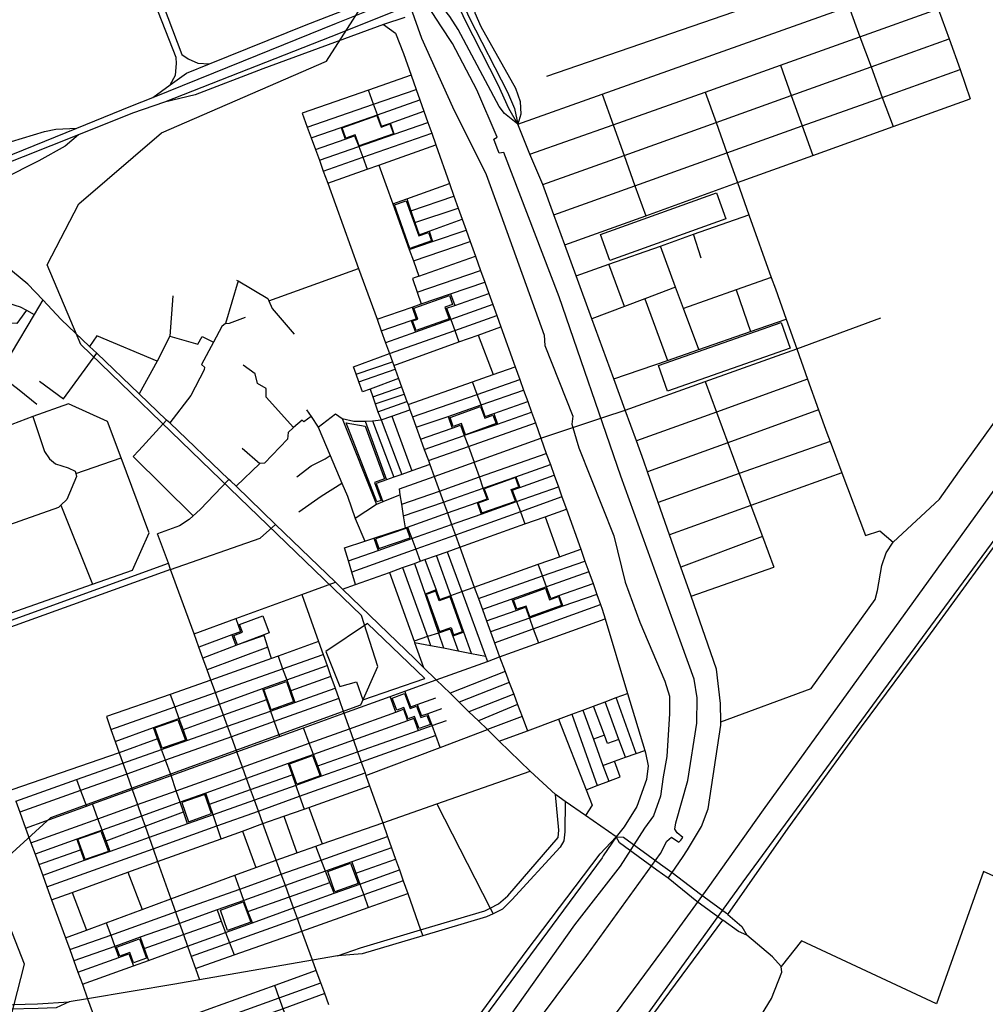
# Model space of a CAD drawing. Header units: millimetres. Extents: x 664923 to 767831, y 3118803 to 3207600.
# Tile 301 of 422: x 725895 to 727454, y 3167255 to 3168845. Entities that reach past the tile are written whole.
import ezdxf

# ---------------------------------------------------------------- set-up
doc = ezdxf.new("R2010")
doc.units = ezdxf.units.MM
for name, color, linetype in [('parks', 8, 'Continuous'), ('railways', 4, 'Continuous'), ('roads_2', 2, 'Continuous'), ('roads_3', 3, 'Continuous'), ('water', 7, 'Continuous')]:
    doc.layers.add(name, color=color, linetype=linetype)

msp = doc.modelspace()

# ---------------------------------------------------------------- linework, layer by layer
at = {"layer": 'parks'}
for points in [[(726416.13, 3168669.87), (726472.07, 3168689.69), (726478.7, 3168671.16), (726493.05, 3168676.23), (726498.67, 3168660.54), (726443.43, 3168640.98), (726437.05, 3168658.79), (726421.99, 3168653.46), (726416.13, 3168669.87)], [(726832.86, 3168498.02), (727020.44, 3168565.22), (727035.6, 3168523.31), (726848.03, 3168456.1), (726832.86, 3168498.02)], [(726519.36, 3168552.33), (726539.52, 3168495.58), (726555.56, 3168501.22), (726560.41, 3168487.58), (726525.39, 3168475.25), (726500.37, 3168545.65), (726519.36, 3168552.33)], [(726531.75, 3168378.69), (726589.13, 3168399.15), (726594.33, 3168384.72), (726581.99, 3168380.32), (726588.64, 3168361.84), (726535.39, 3168342.85), (726529.78, 3168358.47), (726537.99, 3168361.39), (726531.75, 3168378.69)], [(726926.66, 3168286.4), (727124.63, 3168356.01), (727139.4, 3168314.43), (726941.42, 3168244.82), (726926.66, 3168286.4)], [(726590.1, 3168202.42), (726639.32, 3168220.31), (726646.2, 3168201.57), (726659.34, 3168206.35), (726664.42, 3168192.51), (726615.22, 3168174.63), (726608.61, 3168192.65), (726595.44, 3168187.86), (726590.1, 3168202.42)], [(726422.63, 3168193.57), (726452.9, 3168188.43), (726484.19, 3168103.46), (726468.33, 3168097.3), (726478.97, 3168068.65), (726471.77, 3168066.1), (726422.63, 3168193.57)], [(726695.82, 3168105.36), (726645.46, 3168087.41), (726651.68, 3168070.12), (726635.55, 3168064.38), (726641.34, 3168048.3), (726695.6, 3168067.64), (726688.94, 3168086.12), (726701.17, 3168090.49), (726695.82, 3168105.36)], [(726469.56, 3168006.8), (726474.93, 3167991), (726525.55, 3168008.05), (726520.18, 3168023.84), (726469.56, 3168006.8)], [(726551.67, 3167916.79), (726572.87, 3167857.04), (726591.78, 3167863.68), (726596, 3167851.77), (726610.24, 3167856.77), (726590.4, 3167912.72), (726572.8, 3167906.55), (726567.22, 3167922.26), (726551.67, 3167916.79)], [(726692.42, 3167908.28), (726744.36, 3167926.79), (726750.99, 3167908.37), (726765.17, 3167913.43), (726770.36, 3167899), (726719.22, 3167880.78), (726712.97, 3167898.16), (726697.98, 3167892.81), (726692.42, 3167908.28)], [(726250.09, 3167868.24), (726287.6, 3167882.37), (726298.07, 3167854.85), (726247, 3167835.61), (726241.26, 3167850.69), (726254.83, 3167855.79), (726250.09, 3167868.24)], [(726389.58, 3167824.72), (726412.39, 3167768.16), (726439.03, 3167776.04), (726449.54, 3167746.83), (726549.35, 3167781.16), (726457.08, 3167869.91), (726389.58, 3167824.72)], [(726289.49, 3167763.25), (726325.88, 3167776.2), (726337.58, 3167743.63), (726301.18, 3167730.69), (726289.49, 3167763.25)], [(726496.91, 3167749.56), (726516.47, 3167756.91), (726525.72, 3167732.52), (726536.22, 3167736.48), (726543.25, 3167717.96), (726552.86, 3167721.57), (726558.36, 3167707.09), (726540.41, 3167700.34), (726532.95, 3167719.98), (726522.69, 3167716.13), (726515.7, 3167734.57), (726504.24, 3167730.27), (726496.91, 3167749.56)], [(726150.52, 3167714.64), (726162.83, 3167681.85), (726125.25, 3167668.59), (726113.71, 3167701.37), (726150.52, 3167714.64)], [(726367.89, 3167656.71), (726380.18, 3167623.92), (726342.61, 3167610.66), (726331.07, 3167643.45), (726367.89, 3167656.71)], [(726157.05, 3167581.03), (726168.09, 3167550.01), (726205.05, 3167563.03), (726194.25, 3167594.16), (726157.05, 3167581.03)], [(726026.1, 3167534.91), (726038.39, 3167502.12), (726000.81, 3167488.86), (725989.28, 3167521.64), (726026.1, 3167534.91)], [(726429.63, 3167482.91), (726441.93, 3167450.12), (726404.35, 3167436.86), (726392.82, 3167469.65), (726429.63, 3167482.91)], [(726256.19, 3167420.59), (726268.5, 3167387.8), (726230.92, 3167374.54), (726219.38, 3167407.32), (726256.19, 3167420.59)], [(726051.69, 3167347.73), (726088.87, 3167360.97), (726100.11, 3167329.71), (726078.93, 3167322.17), (726072.95, 3167338.82), (726056.94, 3167333.12), (726051.69, 3167347.73)]]:
    msp.add_lwpolyline(points, close=True, dxfattribs=at)
at = {"layer": 'railways'}
msp.add_lwpolyline([(724952.19, 3166549.04), (725462.29, 3166718.61), (725762.05, 3166818.79), (725830.71, 3166916.94), (725842.74, 3167050.29), (725862.43, 3167164.42), (725903.21, 3167320.11), (725845.68, 3167466.13), (725945.48, 3167556.72), (726446.35, 3167738.41), (726473.68, 3167800.35), (726447.18, 3167882.92), (726204.68, 3168116.95), (725994.16, 3168320.09), (725939.79, 3168449.08), (725990.8, 3168547.08), (726124.48, 3168662.16), (726390.92, 3168777.75), (726480.33, 3168918.09)], dxfattribs=at)
at = {"layer": 'roads_2'}
for points in [[(726138.39, 3168739.16), (726146.93, 3168755.22), (726148.67, 3168773.9), (726147.69, 3168783.37), (726030.62, 3169082.58), (726027.56, 3169090.25), (725961.03, 3169256.46), (725958.64, 3169262.43), (725909.09, 3169385.79), (725857.28, 3169514.8), (725811.76, 3169628.17), (725799.77, 3169655.87), (725726.92, 3169824.12), (725720.02, 3169840.04), (725714.64, 3169852.49)], [(725726.59, 3169853.61), (725731.99, 3169841.14), (725738.95, 3169825.06), (725810.34, 3169660.09), (725822.82, 3169631.25), (725831.05, 3169610.76), (725858.68, 3169542), (725867.93, 3169519), (725919.72, 3169390.12), (725969.24, 3169266.87), (725971.72, 3169260.72), (726038.47, 3169094.63), (726041.6, 3169086.81), (726087.54, 3168972.5), (726157.19, 3168788.23), (726167.06, 3168781.59), (726183, 3168774.56), (726201.91, 3168773.1)], [(727038.68, 3167400.51), (727136.08, 3167539.61), (727254.7, 3167703.38), (727361.82, 3167847.27), (727505.34, 3168044.11), (727647.11, 3168235.65), (727793.96, 3168437.82), (727943.98, 3168640.59), (727987, 3168699.8), (727995.62, 3168711.67), (728030.44, 3168759.6), (728283.84, 3169106.78)], [(726406.8, 3168839.16), (726597.74, 3168915.86), (726700.33, 3168956)], [(726707.12, 3168941.07), (726412.75, 3168822.8)], [(726630.9, 3168886.1), (726628.15, 3168869.57), (726630.32, 3168855.79), (726640.01, 3168833.76), (726695.67, 3168733.84), (726703.24, 3168712.4), (726704.69, 3168691.89), (726699.35, 3168675.77)], [(726699.35, 3168675.77), (726677.9, 3168693), (726669.63, 3168704.41), (726603.47, 3168828.77), (726589.95, 3168849.85), (726581.79, 3168859.84)], [(726699.35, 3168675.77), (726685.34, 3168701.36), (726667.74, 3168739.58), (726614.1, 3168844.78), (726608.62, 3168856.49)], [(726615.74, 3168859.64), (726620.99, 3168848.06), (726682.94, 3168727.31), (726694.19, 3168701.11), (726699.35, 3168675.77)], [(725987.68, 3168669.43), (726074.9, 3168704.76), (726092.53, 3168711.88), (726110.3, 3168719.05), (726256.5, 3168778.08), (726406.8, 3168839.16)], [(726482.62, 3168836.86), (726501.94, 3168822.79), (726515.01, 3168790.19), (726527.51, 3168754.8), (726535.7, 3168731.67), (726541.6, 3168714.96), (726547.97, 3168696.98), (726554.51, 3168678.48), (726560.56, 3168661.34), (726567.21, 3168642.54), (726589.36, 3168579.89), (726596.42, 3168559.93), (726603.38, 3168540.33), (726609.83, 3168522.37), (726616.1, 3168504.93), (726622.68, 3168486.62), (726631.19, 3168462.93), (726639.45, 3168439.93), (726646.3, 3168420.86), (726652.87, 3168402.56), (726659.17, 3168385.03), (726665.59, 3168367.16), (726672.25, 3168348.63), (726695.41, 3168284.17), (726702.8, 3168263.6), (726708.95, 3168246.48), (726715.56, 3168228.07), (726721.74, 3168210.87), (726727.95, 3168193.59), (726736.81, 3168168.95), (726745.6, 3168144.48), (726752.12, 3168126.31), (726758.31, 3168109.09), (726765.05, 3168090.33), (726770.77, 3168074.42), (726777.95, 3168054.43), (726801.11, 3167989.96), (726808.01, 3167970.75), (726814.3, 3167953.28), (726821.05, 3167934.46), (726827.33, 3167916.98), (726833.24, 3167900.54), (726835.85, 3167893.28), (726840.64, 3167877.36), (726876.79, 3167757.18), (726904.45, 3167665.2), (726905.59, 3167661.41), (726909.92, 3167640.36), (726907.25, 3167618.05), (726891.62, 3167574.47), (726871.43, 3167541.92), (726858.53, 3167525.51)], [(726412.75, 3168822.8), (726129.03, 3168711.15), (726077.18, 3168693.54), (725989.95, 3168658.83), (725763.7, 3168568.83)], [(726983.02, 3167520.52), (726996.23, 3167542.13), (727006.86, 3167570.9), (727027.49, 3167705.77), (727027.38, 3167711.01), (727026.81, 3167740.78), (727020.64, 3167796.34), (726979.28, 3167914.22), (726962.97, 3167960.72), (726944.6, 3168013.11), (726926.29, 3168065.28), (726913.35, 3168102.15), (726909.01, 3168114.88), (726903.17, 3168131.94), (726891.14, 3168164.84), (726873.02, 3168214.41), (726854.66, 3168264.63), (726819.19, 3168361.67), (726793.79, 3168431.13), (726775.58, 3168480.98), (726757.77, 3168529.69), (726739.89, 3168578.6), (726718.95, 3168627.38), (726699.35, 3168675.77)], [(725718.94, 3168596.06), (725783.23, 3168622.13), (725839, 3168635.92), (725882.24, 3168647.99), (725935.2, 3168663.85), (725953.87, 3168668.04), (725987.68, 3168669.43)], [(725760.53, 3168577.45), (725987.68, 3168669.43)], [(725989.95, 3168658.83), (725968.68, 3168640.13), (725926.1, 3168616.83), (725867.43, 3168586.87), (725839.24, 3168568.73), (725811.19, 3168553.56), (725766.56, 3168529.54)], [(726408.55, 3167333.31), (726445.69, 3167346.59), (726542.69, 3167375.3), (726646.52, 3167406.03), (726655.12, 3167410.52), (726668.63, 3167417.57), (726683.44, 3167430.42), (726764.63, 3167524.74), (726765.98, 3167536.53), (726760.33, 3167593.9)], [(726775.95, 3167582.69), (726775.36, 3167533.93), (726774.09, 3167519.07), (726768.07, 3167509.05), (726690.17, 3167423.76), (726674.61, 3167408.62), (726659.75, 3167401.51), (726649.06, 3167396.38), (726546.09, 3167365.7), (726448.23, 3167336.54), (726408.55, 3167333.31)], [(724830.49, 3164778.14), (724957.97, 3164951.16), (725004.21, 3165018.15), (725041.41, 3165069.75), (725046.47, 3165076.12), (725158.9, 3165219.39), (725274.64, 3165385.72), (725382.22, 3165536.05), (725448.57, 3165628.77), (725504.98, 3165705.38), (725636.69, 3165884.29), (725711.39, 3165985.75), (725775.72, 3166066.71), (725952.25, 3166312.02), (725957.79, 3166319.43), (725960.32, 3166322.97), (725980.61, 3166351.43), (726104, 3166519.76), (726218.04, 3166677.47), (726463.49, 3167001), (726546.32, 3167113.76), (726712.88, 3167340.51), (726832.47, 3167498.24), (726858.53, 3167525.51)], [(726858.53, 3167525.51), (726837.48, 3167494.76), (726835.56, 3167491.95), (726720.3, 3167335.17), (726470.29, 3166996.74), (726221.5, 3166667.92), (726110.58, 3166514.38), (725989.78, 3166344.78), (725965.9, 3166312.93), (725960.34, 3166305.32), (725717.14, 3165979.43), (725643.98, 3165880.07), (725511.99, 3165700.84), (725455.44, 3165624.04), (725389.27, 3165530.82), (725283.23, 3165381.44), (725163.65, 3165212.17), (725053.37, 3165072.52), (725048.22, 3165066.2), (725011.5, 3165013.48), (724966.3, 3164945.43), (724838.6, 3164771.69)], [(726973.46, 3167504.85), (726983.02, 3167520.52)], [(726942.18, 3167459.03), (726948.6, 3167468.17), (726965.69, 3167492.15), (726973.46, 3167504.85)], [(727720.31, 3167348.59), (727451.62, 3167469.85), (727375.47, 3167255.85), (727157.77, 3167357.62), (727124.65, 3167316.47)], [(726142.84, 3166176.83), (726362.36, 3166478.51), (726566.92, 3166757.55), (726718.23, 3166964.57), (726888.6, 3167199.11), (727030.63, 3167391.1)], [(726408.55, 3167333.31), (726368.19, 3167326.32), (726185.53, 3167294.64), (726145.76, 3167287.75), (726004.89, 3167264.18), (725975.27, 3167259.05)], [(725975.27, 3167259.05), (725954.09, 3167249.66), (725925.14, 3167248.67), (725783.82, 3167245.3), (725751.53, 3167247.49), (725712.8, 3167256.28), (725687.5, 3167257.74), (725668.58, 3167256.07), (725637.81, 3167247.03), (725628.5, 3167245.9), (725618.84, 3167244.74), (725597.84, 3167242.21), (725525.44, 3167246.64), (725505.61, 3167247.86), (725356.58, 3167256.69), (725311.82, 3167257.72), (725239.1, 3167257.56), (725191.52, 3167259.42), (725158.51, 3167263.12), (725117, 3167272.52), (725042.03, 3167292.41), (724986.66, 3167311.43)], [(724989.58, 3167318.64), (725046.16, 3167301.18), (725120.51, 3167280.67), (725160.47, 3167271.23), (725193.48, 3167267.54), (725239.53, 3167264.72), (725310.37, 3167265.47), (725357.31, 3167264.51), (725505.39, 3167255.93), (725598.4, 3167251.23), (725615.92, 3167253.38), (725625.45, 3167254.54), (725636.56, 3167255.88), (725666.45, 3167265.13), (725686.44, 3167267.26), (725714.8, 3167265.42), (725754.39, 3167257.08), (725784.98, 3167252.25), (725923.9, 3167256.23), (725975.27, 3167259.05)]]:
    msp.add_lwpolyline(points, dxfattribs=at)
at = {"layer": 'roads_3'}
for points in [[(727278.51, 3169140.79), (727336.42, 3168979.27), (727343.05, 3168960.79), (727360.95, 3168910.83), (727378.53, 3168861.82), (727395.89, 3168813.38), (727413.6, 3168763.99), (727430.03, 3168716.93)], [(726746.24, 3168753.33), (727215.65, 3168915.4), (727343.05, 3168960.79)], [(727215.65, 3168915.4), (727233.99, 3168865.75), (727252.08, 3168816.77), (727269.99, 3168768.31), (727288.14, 3168719.17), (727305.54, 3168672.04)], [(726699.35, 3168675.77), (726835.66, 3168724.36), (727233.99, 3168865.75), (727360.95, 3168910.83)], [(726110.3, 3168719.05), (726138.39, 3168739.16), (726164.62, 3168757.93), (726201.91, 3168773.1), (726357.72, 3168836.47), (726495.82, 3168889.99)], [(726718.95, 3168627.38), (726853.48, 3168674.74), (727002.26, 3168727.76), (727123.56, 3168770.98), (727252.08, 3168816.77), (727378.53, 3168861.82)], [(726516.91, 3168847.95), (726482.62, 3168836.86), (726288.11, 3168765.12), (726178.34, 3168723.18), (726129.03, 3168711.15)], [(726739.89, 3168578.6), (726871.13, 3168625.57), (727019.72, 3168678.75), (727141.17, 3168722.21), (727269.99, 3168768.31), (727395.89, 3168813.38)], [(727027.38, 3167711.01), (727173.45, 3167764.96), (727276.35, 3167908.91), (727280.33, 3167922.98), (727287.39, 3167963.81), (727294.53, 3167983.8), (727305.46, 3168001.19), (727380.67, 3168070.49), (727413.01, 3168116.39), (727825.61, 3168689.69), (727840.02, 3168715.48), (727852.86, 3168741.78), (727860.42, 3168770.31), (727849.54, 3168791.2), (727839.1, 3168802.97), (727843.84, 3168815.11)], [(727123.56, 3168770.98), (727141.17, 3168722.21), (727158.96, 3168673.01), (727176.16, 3168625.4)], [(726527.51, 3168754.8), (726458.31, 3168730.78), (726351.47, 3168693.7), (726359.6, 3168671.3), (726365.93, 3168653.88), (726372.85, 3168634.83), (726379.11, 3168617.58), (726385.45, 3168600.15), (726392.62, 3168580.41), (726442.48, 3168443.11), (726472.21, 3168361.3), (726479.1, 3168342.33), (726486.11, 3168323.03), (726492.4, 3168305.7), (726497.31, 3168292.19), (726499.34, 3168286.58), (726501.52, 3168280.58), (726507.01, 3168265.46), (726511.94, 3168251.91), (726516.15, 3168240.33), (726520.52, 3168228.28), (726522.27, 3168223.48), (726525.46, 3168214.69), (726529.44, 3168203.73), (726535.68, 3168186.56), (726542.63, 3168167.42), (726548.63, 3168150.9), (726555.21, 3168132.78), (726557.5, 3168126.5), (726564.47, 3168107.27), (726573.02, 3168083.77), (726579.47, 3168066.01), (726585.87, 3168048.38), (726592.66, 3168029.71), (726598.82, 3168012.74), (726605.95, 3167993.09), (726629.33, 3167928.68), (726635.93, 3167910.49), (726642.37, 3167892.73), (726649.12, 3167874.14), (726655.52, 3167856.49), (726661.9, 3167838.93), (726670.26, 3167815.9), (726679.12, 3167792.48), (726685.86, 3167774.65), (726692.9, 3167756.02), (726699.3, 3167739.12), (726706.56, 3167719.93), (726715.25, 3167696.94)], [(726757.77, 3168529.69), (726888.76, 3168576.48), (727037.25, 3168629.53), (727158.96, 3168673.01), (727288.14, 3168719.17), (727413.6, 3168763.99)], [(726359.6, 3168671.3), (726466.69, 3168708.01), (726535.7, 3168731.67)], [(726479.69, 3168672.75), (726472.93, 3168691.09), (726466.69, 3168708.01), (726458.31, 3168730.78)], [(726835.66, 3168724.36), (726853.48, 3168674.74), (726871.13, 3168625.57), (726888.76, 3168576.48), (726906.14, 3168528.05)], [(727002.26, 3168727.76), (727019.72, 3168678.75), (727037.25, 3168629.53), (727054.36, 3168581.48), (727072.8, 3168529.71), (727108.89, 3168428.37), (727115.42, 3168410.04), (727132.95, 3168361.02), (727149.95, 3168313.53), (727167.59, 3168264.24), (727185.27, 3168214.81), (727198.47, 3168177.9), (727203.72, 3168163.93), (727222.82, 3168113.13), (727260.77, 3168012.17)], [(726365.93, 3168653.88), (726414.35, 3168670.72), (726472.93, 3168691.09), (726541.6, 3168714.96)], [(726775.58, 3168480.98), (726906.14, 3168528.05), (727054.36, 3168581.48), (727176.16, 3168625.4), (727305.54, 3168672.04), (727430.03, 3168716.93)], [(726479.69, 3168672.75), (726493.79, 3168677.76), (726547.97, 3168696.98)], [(726379.11, 3168617.58), (726442.7, 3168639.66), (726500.07, 3168659.57), (726554.51, 3168678.48)], [(726500.07, 3168659.57), (726493.79, 3168677.76)], [(726385.45, 3168600.15), (726449.15, 3168622.42), (726560.56, 3168661.34)], [(726414.35, 3168670.72), (726420.7, 3168651.81)], [(726372.85, 3168634.83), (726420.7, 3168651.81), (726436.09, 3168657.28)], [(726392.62, 3168580.41), (726456.4, 3168603.1), (726475.34, 3168609.85), (726567.21, 3168642.54)], [(726436.09, 3168657.28), (726442.7, 3168639.66), (726449.15, 3168622.42), (726456.4, 3168603.1)], [(726475.34, 3168609.85), (726497.92, 3168547.15), (726524.38, 3168473.68), (726531.06, 3168455.13), (726539.97, 3168430.4), (726631.19, 3168462.93)], [(726497.92, 3168547.15), (726520.31, 3168555.16), (726589.36, 3168579.89)], [(726520.31, 3168555.16), (726526.89, 3168536.16), (726533.53, 3168517), (726540.32, 3168497.43), (726556.38, 3168503.19), (726609.83, 3168522.37)], [(726526.89, 3168536.16), (726596.42, 3168559.93)], [(726533.53, 3168517), (726603.38, 3168540.33)], [(726793.79, 3168431.13), (726846.69, 3168449.82), (726929.84, 3168479.2), (726983.44, 3168498.14), (727072.8, 3168529.71)], [(726524.38, 3168473.68), (726561.95, 3168486.47), (726616.1, 3168504.93)], [(726556.38, 3168503.19), (726561.95, 3168486.47)], [(726531.06, 3168455.13), (726622.68, 3168486.62)], [(726995.84, 3168459.76), (726983.44, 3168498.14)], [(725611.89, 3168469.02), (725711.58, 3168433.9), (725799.53, 3168411.13), (725895.85, 3168381.17), (725906.18, 3168375.63), (725918.83, 3168368.87)], [(726991.61, 3168312.07), (726967.15, 3168378.26), (726954.42, 3168412.7), (726929.84, 3168479.2)], [(726858.53, 3167525.51), (726808.85, 3167559.91), (726775.95, 3167582.69), (726760.33, 3167593.9), (726719.57, 3167631.35), (726669.68, 3167679.93), (726650.41, 3167698.7), (726636.1, 3167712.63), (726620.71, 3167727.61), (726604.68, 3167743.22), (726590.25, 3167757.28), (726567.95, 3167778.99), (726547.5, 3167798.91), (726533.91, 3167812.14), (726416.42, 3167925.5), (726405.01, 3167936.51), (726308.23, 3168029.89), (726244.53, 3168091.35), (726235.94, 3168099.64), (726233.14, 3168102.32), (726137.46, 3168193.61), (726132.46, 3168198.38), (726087.95, 3168240.85), (726019.61, 3168306.07), (726008.2, 3168316.97), (725962.47, 3168360.59), (725932.68, 3168392.12), (725908.64, 3168417.57), (725855.07, 3168461.04)], [(726297.67, 3168390.92), (726442.48, 3168443.11)], [(726537.07, 3168404.82), (726639.45, 3168439.93)], [(726871.7, 3168381.49), (726846.69, 3168449.82)], [(726248.06, 3168422.82), (726227.78, 3168354.06), (726221.45, 3168349.14), (726208.15, 3168324.07), (726188.97, 3168287.89), (726193.54, 3168283.51), (726193.1, 3168279.28), (726171.58, 3168237.76), (726137.46, 3168193.61)], [(726245.45, 3168424.34), (726248.06, 3168422.82), (726296.14, 3168394.61), (726297.67, 3168390.92), (726302.87, 3168378.38), (726338.56, 3168336.8)], [(726472.21, 3168361.3), (726528.89, 3168380.69), (726543.64, 3168385.73), (726590.96, 3168401.93), (726646.3, 3168420.86)], [(726539.97, 3168430.4), (726529.57, 3168426.56), (726537.07, 3168404.82), (726543.64, 3168385.73)], [(727108.89, 3168428.37), (727052.39, 3168408.4), (726967.15, 3168378.26)], [(726954.42, 3168412.7), (726904.82, 3168393.98), (726871.7, 3168381.49), (726819.19, 3168361.67)], [(727052.39, 3168408.4), (727075.34, 3168341.07)], [(725932.68, 3168392.12), (725918.83, 3168368.87), (725881.44, 3168306.15), (725878.5, 3168301.09), (725854.82, 3168260.39), (725840.6, 3168235.95), (725826.62, 3168219.86), (725804.22, 3168210.71), (725724.47, 3168192.87), (725673.91, 3168175.35), (725644.99, 3168172.84), (725542.69, 3168174.88), (725528.28, 3168175.91), (725507.83, 3168177.37), (725504.9, 3168177.58), (725483.59, 3168179.06), (725460.8, 3168194.96), (725429, 3168216.96), (725391.9, 3168261.3)], [(726142.28, 3168398.7), (726137.45, 3168333.85), (726117.04, 3168293.59), (726087.95, 3168240.85)], [(726584.65, 3168378.91), (726597.66, 3168383.42), (726652.87, 3168402.56)], [(726590.96, 3168401.93), (726597.66, 3168383.42)], [(726904.82, 3168393.98), (726941.14, 3168294.59)], [(725906.18, 3168375.63), (725894.98, 3168360.19), (725890.6, 3168354.37), (725861.73, 3168354.76)], [(726659.17, 3168385.03), (726591.27, 3168360.71), (726534.2, 3168340.26), (726486.11, 3168323.03)], [(726528.89, 3168380.69), (726535.58, 3168361.9)], [(726584.65, 3168378.91), (726591.27, 3168360.71), (726597.69, 3168343.06), (726604.51, 3168324.32)], [(726227.78, 3168354.06), (726234.18, 3168354.82), (726259.96, 3168364.57)], [(726479.1, 3168342.33), (726527.4, 3168359.07), (726535.58, 3168361.9)], [(726492.4, 3168305.7), (726597.69, 3168343.06), (726665.59, 3168367.16)], [(726527.4, 3168359.07), (726534.2, 3168340.26)], [(726854.66, 3168264.63), (726941.14, 3168294.59), (726991.61, 3168312.07), (727075.34, 3168341.07), (727132.95, 3168361.02)], [(726873.02, 3168214.41), (727002.07, 3168260.6), (727149.95, 3168313.53), (727285.63, 3168363.41)], [(726499.34, 3168286.58), (726604.51, 3168324.32), (726635.55, 3168335.46), (726672.25, 3168348.63)], [(726117.04, 3168293.59), (726019.69, 3168334.35), (726008.2, 3168316.97)], [(726137.45, 3168333.85), (726182.87, 3168320.65), (726189.7, 3168332.9), (726208.15, 3168324.07)], [(726635.55, 3168335.46), (726659.54, 3168271.6)], [(725927.17, 3168261.13), (725966.03, 3168232.77), (726019.61, 3168306.07)], [(726507.01, 3168265.46), (726461, 3168248.4), (726448.8, 3168243.87), (726443.01, 3168260.19), (726438.74, 3168272.18), (726434.47, 3168284.24), (726492.4, 3168305.7)], [(726337.64, 3168186.11), (726293.14, 3168235.01), (726293.4, 3168249.15), (726279.2, 3168257.25), (726275.7, 3168273.14), (726256.18, 3168286.72)], [(726438.74, 3168272.18), (726497.31, 3168292.19)], [(726443.01, 3168260.19), (726501.52, 3168280.58)], [(726522.27, 3168223.48), (726626.5, 3168260.02), (726659.54, 3168271.6), (726695.41, 3168284.17)], [(726529.44, 3168203.73), (726633.94, 3168239.82), (726702.8, 3168263.6)], [(727167.59, 3168264.24), (727020.31, 3168211.28), (726891.14, 3168164.84)], [(725922.92, 3168223.16), (725894.19, 3168246.49), (725882.6, 3168255.89), (725876.58, 3168248.52), (725854.82, 3168260.39)], [(726461, 3168248.4), (726465.24, 3168235.87), (726469.07, 3168224.57), (726473.47, 3168211.57), (726478.94, 3168198.91), (726512.3, 3168110.53)], [(726465.24, 3168235.87), (726511.94, 3168251.91)], [(726535.68, 3168186.56), (726586.88, 3168204.27), (726640.23, 3168222.72), (726708.95, 3168246.48)], [(726647.11, 3168204.06), (726640.23, 3168222.72), (726633.94, 3168239.82), (726626.5, 3168260.02)], [(727002.07, 3168260.6), (727020.31, 3168211.28), (727038.62, 3168161.75), (727057.08, 3168111.79), (727076.08, 3168060.38), (727094.55, 3168010.41), (727112.91, 3167960.73)], [(726469.07, 3168224.57), (726516.15, 3168240.33)], [(725916.57, 3168204.23), (725757.87, 3168143.83), (725725.98, 3168082.39), (725761.11, 3167987.54), (725807.94, 3167861.1), (726012.55, 3167933.24), (726077.24, 3167956.05), (726104.14, 3168016.4), (726103.87, 3168017.12), (726058.93, 3168137.43), (726037.02, 3168196.09), (725973.83, 3168224.29), (725916.57, 3168204.23)], [(726358.32, 3168214.57), (726365.69, 3168203.81), (726377.17, 3168187.02), (726396.64, 3168141.03), (726415.55, 3168096.37), (726424.36, 3168075.54), (726436.98, 3168039.64), (726452.48, 3168002.85)], [(726377.17, 3168187.02), (726405.15, 3168208.59), (726416, 3168200.73), (726434.88, 3168196.65), (726453.3, 3168196.49), (726464.95, 3168196.84), (726478.94, 3168198.91), (726496.4, 3168204.75), (726525.46, 3168214.69)], [(726473.47, 3168211.57), (726520.52, 3168228.28)], [(726647.11, 3168204.06), (726660.69, 3168208.83), (726715.56, 3168228.07)], [(726838.28, 3168202.81), (726873.02, 3168214.41)], [(727185.27, 3168214.81), (727038.62, 3168161.75), (726909.01, 3168114.88)], [(725916.57, 3168204.23), (725935.31, 3168147.79), (725943.25, 3168135.51), (725953.03, 3168127.4), (725973.35, 3168121.41), (725985.01, 3168115.89), (725985.82, 3168112.2), (725986.94, 3168107.09), (725971.61, 3168069.9), (725961.92, 3168060.96), (725957.83, 3168057.16), (725761.11, 3167987.54), (725744.3, 3167981.58)], [(726175.23, 3168043.6), (726078.29, 3168139.45), (726087.83, 3168148.94), (726132.46, 3168198.38)], [(726365.69, 3168203.81), (726353.88, 3168195.34), (726351.59, 3168198.17), (726337.64, 3168186.11), (726328.56, 3168178.25), (726327.8, 3168167.7), (726290.39, 3168128.69), (726283.02, 3168128.23), (726244.53, 3168091.35)], [(726416, 3168200.73), (726471.31, 3168062.2)], [(726496.4, 3168204.75), (726528.57, 3168116.28)], [(726548.63, 3168150.9), (726613.21, 3168173.28), (726615.22, 3168174.63), (726666.75, 3168191.84), (726721.74, 3168210.87)], [(726586.88, 3168204.27), (726593.73, 3168185.34)], [(726660.69, 3168208.83), (726666.75, 3168191.84)], [(726780.36, 3168183.48), (726838.28, 3168202.81)], [(726437.53, 3167933.03), (726431.64, 3167952.79), (726426.17, 3167971.16), (726419.93, 3167992.1), (726452.48, 3168002.85), (726467.25, 3168007.73), (726518.11, 3168024.52), (726515.14, 3168043.54), (726512.2, 3168062.37), (726509.83, 3168077.51), (726508.33, 3168087.17), (726564.47, 3168107.27), (726629.05, 3168130.38), (726736.81, 3168168.95), (726780.36, 3168183.48)], [(726453.3, 3168196.49), (726487.37, 3168101.72)], [(726464.95, 3168196.84), (726499.54, 3168106.02)], [(726542.63, 3168167.42), (726593.73, 3168185.34), (726607.03, 3168190)], [(726555.21, 3168132.78), (726619.76, 3168155.5), (726727.95, 3168193.59)], [(726607.03, 3168190), (726613.21, 3168173.28), (726619.76, 3168155.5), (726629.05, 3168130.38)], [(726254.31, 3168152.89), (726283.02, 3168128.23)], [(727203.72, 3168163.93), (727057.08, 3168111.79), (726926.29, 3168065.28)], [(725985.82, 3168112.2), (726058.93, 3168137.43)], [(726342.78, 3168106.41), (726366.17, 3168124.42), (726388.72, 3168135.7), (726396.64, 3168141.03)], [(726512.2, 3168062.37), (726573.02, 3168083.77), (726637.47, 3168106.44), (726745.6, 3168144.48)], [(726557.5, 3168126.5), (726528.57, 3168116.28), (726512.3, 3168110.53), (726499.54, 3168106.02), (726487.37, 3168101.72), (726470.62, 3168095.81), (726481.59, 3168066.29)], [(726515.14, 3168043.54), (726579.47, 3168066.01), (726643.78, 3168088.46), (726696.49, 3168106.87), (726752.12, 3168126.31)], [(726649.94, 3168070.93), (726643.78, 3168088.46), (726637.47, 3168106.44), (726629.05, 3168130.38)], [(726233.14, 3168102.32), (726186.9, 3168053.78), (726175.23, 3168043.6), (726168.84, 3168038.02), (726153.56, 3168027.33), (726117.94, 3168014.86)], [(726690.7, 3168085.28), (726703.03, 3168089.62), (726758.31, 3168109.09)], [(726696.49, 3168106.87), (726703.03, 3168089.62)], [(727222.82, 3168113.13), (727076.08, 3168060.38), (726944.6, 3168013.11)], [(726345.79, 3168050.31), (726382.19, 3168075.59), (726415.55, 3168096.37)], [(726426.17, 3167971.16), (726473.87, 3167987.93), (726528.32, 3168007.08), (726592.66, 3168029.71), (726640.34, 3168046.47), (726697.63, 3168066.61), (726765.05, 3168090.33)], [(726770.77, 3168074.42), (726703.67, 3168050.35), (726598.82, 3168012.74), (726534.8, 3167989.78), (726431.64, 3167952.79)], [(726509.83, 3168077.51), (726481.59, 3168066.29), (726471.31, 3168062.2)], [(726518.11, 3168024.52), (726521.37, 3168025.66), (726585.87, 3168048.38), (726633.96, 3168065.31), (726649.94, 3168070.93)], [(726690.7, 3168085.28), (726697.63, 3168066.61), (726703.67, 3168050.35), (726711.03, 3168030.56)], [(725961.92, 3168060.96), (726012.55, 3167933.24)], [(726416.42, 3167925.5), (726437.53, 3167933.03), (726492.18, 3167952.52), (726513.52, 3167960.13), (726532.71, 3167966.97), (726542.08, 3167970.32), (726549.7, 3167973.04), (726568.41, 3167979.71), (726585.49, 3167985.79), (726605.95, 3167993.09), (726711.03, 3168030.56), (726743.81, 3168042.25), (726777.95, 3168054.43)], [(726471.31, 3168062.2), (726436.98, 3168039.64)], [(726633.96, 3168065.31), (726640.34, 3168046.47)], [(726743.81, 3168042.25), (726766.83, 3167977.74)], [(726139, 3167956.9), (726283.77, 3168007.53), (726308.23, 3168029.89)], [(726521.37, 3168025.66), (726528.32, 3168007.08), (726534.8, 3167989.78), (726542.08, 3167970.32)], [(726394.31, 3167254.43), (726387.73, 3167272.55), (726381.33, 3167290.17), (726374.14, 3167309.94), (726368.19, 3167326.32), (726351.07, 3167373.41), (726343.67, 3167393.76), (726337.49, 3167410.76), (726330.91, 3167428.88), (726324.36, 3167446.91), (726317.72, 3167465.16), (726309.36, 3167488.18), (726287.99, 3167546.98), (726280.63, 3167567.21), (726274.19, 3167584.94), (726268.07, 3167601.79), (726261.53, 3167619.79), (726254.81, 3167638.28), (726245.88, 3167662.83), (726237.11, 3167686.99), (726230.85, 3167704.17), (726224.39, 3167721.98), (726217.84, 3167739.97), (726211.16, 3167758.38), (726203.93, 3167778.25), (726197.81, 3167795.11), (726191.03, 3167813.75), (726184.45, 3167831.86), (726176.73, 3167853.11), (726139, 3167956.9), (726135.3, 3167967.08), (726117.94, 3168014.86)], [(726467.25, 3168007.73), (726473.87, 3167987.93)], [(727094.55, 3168010.41), (726962.97, 3167960.72)], [(727260.77, 3168012.17), (727284.27, 3168019.63), (727305.46, 3168001.19)], [(726624.69, 3167821.77), (726612.53, 3167855.87), (726591.39, 3167915.2), (726568.41, 3167979.71)], [(726585.49, 3167985.79), (726609.09, 3167921.49), (726647.27, 3167817.43), (726650.46, 3167808.75)], [(726629.33, 3167928.68), (726732.5, 3167965.49), (726766.83, 3167977.74), (726801.11, 3167989.96)], [(725792.65, 3167842.84), (726135.3, 3167967.08)], [(726513.52, 3167960.13), (726553.51, 3167848.7), (726558.61, 3167834.49)], [(726532.71, 3167966.97), (726549.79, 3167917.42), (726571.45, 3167854.6), (726579.78, 3167830.41)], [(726549.7, 3167973.04), (726567.58, 3167924.04), (726573.16, 3167908.73)], [(726635.93, 3167910.49), (726739.38, 3167946.71), (726808.01, 3167970.75)], [(726752.66, 3167910.47), (726745.81, 3167929.15), (726739.38, 3167946.71), (726732.5, 3167965.49)], [(726979.28, 3167914.22), (727112.91, 3167960.73)], [(726139, 3167956.9), (725794.82, 3167833.18)], [(726492.18, 3167952.52), (726532.1, 3167841.66), (726532.9, 3167839.44), (726547.5, 3167798.91)], [(726814.3, 3167953.28), (726745.81, 3167929.15), (726689.75, 3167909.41), (726642.37, 3167892.73)], [(726176.73, 3167853.11), (726244.2, 3167877.75), (726350.88, 3167916.74), (726405.01, 3167936.51)], [(726573.16, 3167908.73), (726591.39, 3167915.2), (726609.09, 3167921.49), (726629.33, 3167928.68)], [(726752.66, 3167910.47), (726766.05, 3167915.16), (726821.05, 3167934.46)], [(726350.88, 3167916.74), (726377.8, 3167840.76), (726385.2, 3167819.86), (726391.52, 3167802.05), (726397.75, 3167784.44), (726404.44, 3167765.54), (726410.4, 3167748.72), (726418.75, 3167725.18), (726427.62, 3167700.15), (726434.19, 3167681.58), (726440.83, 3167662.82), (726446.69, 3167646.27), (726452.85, 3167628.91), (726454.31, 3167624.79), (726460.27, 3167607.96), (726481.42, 3167548.22), (726489.24, 3167526.19), (726495.71, 3167507.92), (726502.13, 3167489.76), (726508.27, 3167472.46), (726514.51, 3167454.83), (726521.91, 3167433.93), (726542.69, 3167375.3), (726546.09, 3167365.7)], [(726567.58, 3167924.04), (726549.79, 3167917.42)], [(726827.33, 3167916.98), (726772.41, 3167897.65), (726718.19, 3167878.55), (726655.52, 3167856.49)], [(726766.05, 3167915.16), (726772.41, 3167897.65)], [(726649.12, 3167874.14), (726696.8, 3167890.87), (726711.73, 3167896.1)], [(726661.9, 3167838.93), (726724.49, 3167861.43), (726833.24, 3167900.54)], [(726689.75, 3167909.41), (726696.8, 3167890.87)], [(726711.73, 3167896.1), (726718.19, 3167878.55), (726724.49, 3167861.43), (726732.92, 3167838.5)], [(725904.77, 3167539.8), (726002.89, 3167575.19), (726012.7, 3167578.73), (726076.85, 3167601.87), (726139.84, 3167624.59), (726245.88, 3167662.83), (726314.73, 3167687.66), (726353.43, 3167701.61), (726418.75, 3167725.18), (726493.22, 3167752.04), (726517.13, 3167760.66), (726567.95, 3167778.99), (726650.46, 3167808.75), (726670.26, 3167815.9), (726732.92, 3167838.5), (726840.64, 3167877.36)], [(726244.2, 3167877.75), (726251.82, 3167856.72)], [(726251.82, 3167856.72), (726237.96, 3167851.6), (726184.45, 3167831.86)], [(726289.9, 3167850.61), (726247, 3167835.61), (726244.3, 3167834.27), (726191.03, 3167813.75)], [(726237.96, 3167851.6), (726244.3, 3167834.27)], [(726301.92, 3167813.47), (726295.93, 3167832.01), (726289.9, 3167850.61)], [(726590.6, 3167860.9), (726571.45, 3167854.6), (726553.51, 3167848.7), (726532.1, 3167841.66)], [(726590.6, 3167860.9), (726594.76, 3167849.48), (726603.38, 3167825.88)], [(726612.53, 3167855.87), (726594.76, 3167849.48)], [(726377.8, 3167840.76), (726312.38, 3167817.24), (726301.92, 3167813.47), (726203.93, 3167778.25), (726138.3, 3167755.42), (726035.22, 3167719.58)], [(726295.93, 3167832.01), (726197.81, 3167795.11)], [(726532.9, 3167839.44), (726558.61, 3167834.49), (726579.78, 3167830.41), (726603.38, 3167825.88), (726624.69, 3167821.77), (726647.27, 3167817.43)], [(726042.56, 3167698.82), (726145.63, 3167735.22), (726211.16, 3167758.38), (726319.86, 3167796.77), (726385.2, 3167819.86)], [(726312.38, 3167817.24), (726319.86, 3167796.77), (726326.45, 3167778.78), (726332.92, 3167761.09), (726339.67, 3167742.65)], [(726049.31, 3167679.73), (726111.25, 3167701.87), (726152.41, 3167716.58), (726217.84, 3167739.97), (726287.21, 3167764.76), (726326.45, 3167778.78), (726391.52, 3167802.05)], [(726397.75, 3167784.44), (726332.92, 3167761.09)], [(726679.12, 3167792.48), (726590.25, 3167757.28)], [(726685.86, 3167774.65), (726604.68, 3167743.22)], [(725888.97, 3167583.32), (725987.05, 3167617.99), (726061.8, 3167644.41), (726124.33, 3167666.51), (726165.33, 3167681.01), (726230.85, 3167704.17), (726300.1, 3167728.65), (726339.67, 3167742.65), (726404.44, 3167765.54)], [(726138.3, 3167755.42), (726145.63, 3167735.22), (726152.41, 3167716.58), (726159.01, 3167698.43), (726165.33, 3167681.01)], [(726287.21, 3167764.76), (726293.58, 3167746.91), (726300.1, 3167728.65), (726306.18, 3167711.6), (726314.73, 3167687.66)], [(726526.76, 3167735.65), (726517.13, 3167760.66)], [(726692.9, 3167756.02), (726620.71, 3167727.61)], [(726669.68, 3167679.93), (726715.25, 3167696.94), (726765.22, 3167715.57), (726786.59, 3167723.54), (726804.44, 3167730.2), (726821.69, 3167736.63), (726840.45, 3167743.63), (726858.39, 3167750.32), (726876.79, 3167757.18)], [(726410.4, 3167748.72), (726306.18, 3167711.6), (726237.11, 3167686.99), (726130.77, 3167649.12), (726068.04, 3167626.78), (725993.6, 3167600.27), (725895.5, 3167565.34)], [(726293.58, 3167746.91), (726224.39, 3167721.98), (726159.01, 3167698.43)], [(726502.76, 3167727.06), (726493.22, 3167752.04)], [(726526.76, 3167735.65), (726537.25, 3167739.4), (726567.28, 3167750.15)], [(726537.25, 3167739.4), (726544.22, 3167720.94)], [(726699.3, 3167739.12), (726636.1, 3167712.63)], [(726844.55, 3167676.35), (726839.47, 3167689.74), (726821.69, 3167736.63)], [(726873.53, 3167654.09), (726862.94, 3167682.77), (726840.45, 3167743.63)], [(726890.94, 3167660.35), (726858.39, 3167750.32)], [(725913.4, 3167516.05), (726021.55, 3167554.78), (726085.42, 3167577.64), (726148.15, 3167600.1), (726254.81, 3167638.28), (726362.71, 3167676.91), (726427.62, 3167700.15), (726502.76, 3167727.06), (726515.1, 3167731.48)], [(726515.1, 3167731.48), (726521.72, 3167712.9)], [(726576.26, 3167732.42), (726554.16, 3167724.27), (726544.22, 3167720.94)], [(726574.32, 3167669.92), (726567.16, 3167689.24), (726561.19, 3167705.33), (726554.16, 3167724.27)], [(726786.59, 3167723.54), (726827.96, 3167608.46)], [(726804.44, 3167730.2), (726821.55, 3167683.48), (726837.11, 3167640.99), (726846.43, 3167615.54)], [(726531.74, 3167716.49), (726521.72, 3167712.9), (726434.19, 3167681.58), (726369.63, 3167658.48), (726328.65, 3167643.81), (726261.53, 3167619.79), (726195.97, 3167596.34), (726154.5, 3167581.5), (726091.97, 3167559.13), (726028.37, 3167536.37), (725987.59, 3167521.78), (725920.09, 3167497.63)], [(726035.22, 3167719.58), (726042.56, 3167698.82), (726049.31, 3167679.73), (726055.84, 3167661.27), (726061.8, 3167644.41), (726068.04, 3167626.78), (726076.85, 3167601.87), (726085.42, 3167577.64), (726091.97, 3167559.13), (726097.79, 3167542.67), (726104.22, 3167524.51), (726110.65, 3167506.32), (726117.97, 3167485.63), (726139.28, 3167425.38), (726146.73, 3167404.32), (726153.22, 3167385.98), (726159.59, 3167367.96), (726166.33, 3167348.93), (726172.15, 3167332.45), (726178.92, 3167313.3), (726185.53, 3167294.64)], [(726376.54, 3167640.1), (726440.83, 3167662.82), (726538.91, 3167697.47), (726561.19, 3167705.33), (726584.55, 3167713.58)], [(726531.74, 3167716.49), (726538.91, 3167697.47)], [(726706.56, 3167719.93), (726650.41, 3167698.7)], [(726765.22, 3167715.57), (726809.98, 3167601.57), (726819.83, 3167576.48), (726808.85, 3167559.91)], [(726567.16, 3167689.24), (726446.69, 3167646.27), (726382.76, 3167623.55), (726341.05, 3167608.71), (726274.19, 3167584.94), (726207.65, 3167561.29), (726166.3, 3167546.59), (726104.22, 3167524.51), (726041.16, 3167502.09), (725999.26, 3167487.2), (725932.51, 3167463.47)], [(726139.84, 3167624.59), (726130.77, 3167649.12), (726124.33, 3167666.51), (726117.99, 3167683.65), (726111.25, 3167701.87)], [(726382.76, 3167623.55), (726376.54, 3167640.1), (726369.63, 3167658.48), (726362.71, 3167676.91), (726353.43, 3167701.61)], [(726454.31, 3167624.79), (726574.32, 3167669.92), (726650.41, 3167698.7)], [(726839.47, 3167689.74), (726821.55, 3167683.48)], [(726117.99, 3167683.65), (726055.84, 3167661.27), (725882.44, 3167601.28)], [(726862.94, 3167682.77), (726844.55, 3167676.35)], [(726837.11, 3167640.99), (726855.46, 3167647.59), (726873.53, 3167654.09), (726890.94, 3167660.35), (726904.45, 3167665.2)], [(726328.65, 3167643.81), (726335.13, 3167625.47), (726341.05, 3167608.71), (726347.28, 3167591.07), (726354.54, 3167570.53)], [(726809.98, 3167601.57), (726827.96, 3167608.46), (726846.43, 3167615.54), (726864.92, 3167622.64), (726855.46, 3167647.59)], [(725939.24, 3167444.92), (726110.65, 3167506.32), (726213.69, 3167543.24), (726280.63, 3167567.21), (726347.28, 3167591.07), (726452.85, 3167628.91)], [(725969.16, 3167362.57), (726003.14, 3167375.11), (726034.93, 3167386.86), (726093.25, 3167408.39), (726139.28, 3167425.38), (726242.6, 3167463.52), (726276.64, 3167476.09), (726309.36, 3167488.18), (726342.96, 3167499.89), (726373.28, 3167510.48), (726383.61, 3167514.08), (726481.42, 3167548.22), (726568.7, 3167578.68), (726719.57, 3167631.35)], [(726201.94, 3167578.43), (726268.07, 3167601.79), (726335.13, 3167625.47)], [(725987.05, 3167617.99), (725993.6, 3167600.27), (726002.89, 3167575.19)], [(726166.3, 3167546.59), (726159.73, 3167565.96), (726154.5, 3167581.5), (726148.15, 3167600.1), (726139.84, 3167624.59)], [(725946.88, 3167423.9), (725980.22, 3167435.93), (726070.04, 3167468.33), (726117.97, 3167485.63), (726220.55, 3167522.65), (726254.83, 3167535.01), (726287.99, 3167546.98), (726321.8, 3167558.94), (726354.54, 3167570.53), (726362.13, 3167573.22), (726460.27, 3167607.96)], [(726220.55, 3167522.65), (726213.69, 3167543.24), (726207.65, 3167561.29), (726201.94, 3167578.43), (726195.97, 3167596.34)], [(725888.97, 3167583.32), (725895.5, 3167565.34), (725904.77, 3167539.8), (725913.4, 3167516.05), (725920.09, 3167497.63), (725926.13, 3167481.01), (725932.51, 3167463.47), (725939.24, 3167444.92), (725946.88, 3167423.9), (725969.16, 3167362.57), (725976.05, 3167343.59), (725982.71, 3167325.27), (725989.21, 3167307.38), (725996.41, 3167287.56), (726004.89, 3167264.18), (726033.13, 3167186.46)], [(726041.16, 3167502.09), (726034.66, 3167519.34), (726028.37, 3167536.37), (726021.55, 3167554.78), (726012.7, 3167578.73)], [(726568.7, 3167578.68), (726655.12, 3167410.52), (726659.75, 3167401.51)], [(726034.66, 3167519.34), (726097.79, 3167542.67), (726159.73, 3167565.96)], [(726362.13, 3167573.22), (726383.61, 3167514.08)], [(726321.8, 3167558.94), (726342.96, 3167499.89)], [(726254.83, 3167535.01), (726276.64, 3167476.09)], [(725976.05, 3167343.59), (726042.23, 3167367.13), (726146.73, 3167404.32), (726250.68, 3167441.3), (726317.72, 3167465.16), (726382.05, 3167488.05), (726489.24, 3167526.19)], [(725987.59, 3167521.78), (725993.38, 3167504.77), (725999.26, 3167487.2)], [(726863.77, 3167515.7), (726858.53, 3167525.51)], [(726858.53, 3167525.51), (726870.09, 3167525.23)], [(726923.95, 3167471.84), (726863.77, 3167515.7)], [(726870.09, 3167525.23), (726929.82, 3167481.27)], [(725926.13, 3167481.01), (725993.38, 3167504.77)], [(726495.71, 3167507.92), (726431.66, 3167485.12), (726389.12, 3167469.97), (726324.36, 3167446.91), (726257.31, 3167423.04), (726214.2, 3167407.69), (726153.22, 3167385.98), (726090.03, 3167363.48), (726048.98, 3167348.87), (725982.71, 3167325.27)], [(726403.03, 3167434.44), (726396.13, 3167452.07), (726389.12, 3167469.97), (726382.05, 3167488.05), (726373.28, 3167510.48)], [(726431.66, 3167485.12), (726438.17, 3167467.01), (726444.5, 3167449.41), (726450.74, 3167432.04), (726458.18, 3167411.35)], [(726438.17, 3167467.01), (726502.13, 3167489.76)], [(725996.41, 3167287.56), (726079.09, 3167317.42), (726103.12, 3167326.1), (726166.33, 3167348.93), (726227.78, 3167371.13), (726270.94, 3167386.72), (726337.49, 3167410.76), (726403.03, 3167434.44), (726444.5, 3167449.41), (726508.27, 3167472.46)], [(726070.04, 3167468.33), (726093.25, 3167408.39)], [(726988.72, 3167421.4), (726942.18, 3167459.03), (726923.95, 3167471.84)], [(726929.82, 3167481.27), (726948.6, 3167468.17), (726994.68, 3167433.2)], [(726514.51, 3167454.83), (726450.74, 3167432.04), (726343.67, 3167393.76), (726234.05, 3167354.58), (726172.15, 3167332.45)], [(726270.94, 3167386.72), (726263.85, 3167405.03), (726257.31, 3167423.04), (726250.68, 3167441.3), (726242.6, 3167463.52)], [(726263.85, 3167405.03), (726330.91, 3167428.88), (726396.13, 3167452.07)], [(725980.22, 3167435.93), (726003.14, 3167375.11)], [(726178.92, 3167313.3), (726241.41, 3167335.12), (726351.07, 3167373.41), (726458.18, 3167411.35), (726521.91, 3167433.93)], [(727028.66, 3167392.44), (726988.72, 3167421.4)], [(726994.68, 3167433.2), (727036.5, 3167402.42)], [(726214.2, 3167407.69), (726220.74, 3167389.7), (726227.78, 3167371.13), (726234.05, 3167354.58), (726241.41, 3167335.12)], [(726034.93, 3167386.86), (726042.23, 3167367.13), (726048.98, 3167348.87), (726055.59, 3167330.98)], [(726096.34, 3167345.47), (726159.59, 3167367.96), (726220.74, 3167389.7)], [(727069.33, 3167366.66), (727055.71, 3167372.92), (727030.63, 3167391.1), (727028.66, 3167392.44)], [(727036.5, 3167402.42), (727038.68, 3167400.51), (727061.39, 3167380.68), (727069.33, 3167366.66)], [(726090.03, 3167363.48), (726096.34, 3167345.47), (726103.12, 3167326.1)], [(726838.46, 3166847.21), (726994.9, 3167082.7), (727031.06, 3167137.13), (727087.03, 3167228.39), (727109.06, 3167264.74), (727126.08, 3167306.92), (727124.65, 3167316.47), (727110.97, 3167332.07), (727069.33, 3167366.66)], [(725989.21, 3167307.38), (726055.59, 3167330.98), (726071.66, 3167336.69)], [(726071.66, 3167336.69), (726079.09, 3167317.42)], [(726374.14, 3167309.94), (726306.99, 3167285.63), (726202.41, 3167247.76), (726142.15, 3167225.93), (726033.13, 3167186.46), (725964.25, 3167161.52), (725862.17, 3167124.57), (725765.76, 3167089.66), (725734.8, 3167078.46)], [(725772.91, 3167069.87), (725869.26, 3167104.76), (725971.5, 3167141.77), (726040.31, 3167166.69), (726148.98, 3167206.04), (726209.56, 3167227.98), (726314.11, 3167265.83), (726381.33, 3167290.17)], [(726333.2, 3167213.42), (726326.9, 3167230.22), (726320.46, 3167248.16), (726314.11, 3167265.83), (726306.99, 3167285.63)], [(726387.73, 3167272.55), (726320.46, 3167248.16), (726279.9, 3167233.46), (726215.96, 3167210.28), (726155.1, 3167188.21), (726113.39, 3167173.08), (726046.77, 3167148.93), (725978.03, 3167124.02), (725938.31, 3167109.61), (725875.66, 3167086.9), (725839.22, 3167073.69), (725814.85, 3167064.85), (725779.38, 3167051.99)]]:
    msp.add_lwpolyline(points, dxfattribs=at)
at = {"layer": 'water'}
for points in [[(728649, 3169616.49), (727996.07, 3168727.67), (727897.35, 3168591.83), (727667.46, 3168274.57), (727358.58, 3167855.39), (727062.81, 3167453), (726828.67, 3167128.69), (726385.76, 3166525.16), (726015.98, 3166022.88), (725647.83, 3165513.56), (725260.73, 3164985.19), (724998.72, 3164626.29)], [(724938.95, 3164620.61), (725453.23, 3165317.5), (725685.53, 3165636.94), (726032.59, 3166108.5), (726356.77, 3166554.89), (726774.71, 3167128.05), (726941.2, 3167352.94), (727007.19, 3167443.1), (727096.17, 3167569.11), (727482.71, 3168104.59), (727517.55, 3168141.21), (727545.73, 3168177.92), (727565.84, 3168212.23), (727695.47, 3168390.78), (727960.53, 3168751.76), (728523.36, 3169519.66)], [(726566.41, 3167007.34), (726811.27, 3167334.09), (726929.87, 3167498.56), (726940.43, 3167518.55), (726947.51, 3167524.99), (726959.77, 3167516.92), (726962.55, 3167520.32), (726965.96, 3167524.49), (726956.88, 3167532.05), (726953.02, 3167538), (726954.55, 3167548.35), (726974.26, 3167616.65), (726988.88, 3167709.23), (726988.95, 3167750.22), (726984.34, 3167779.94), (726964.1, 3167836.6), (726865.99, 3168107.6), (726766.41, 3168397.02), (726676.82, 3168629.94), (726669.64, 3168628.9), (726666.32, 3168637.34), (726660.64, 3168651.57), (726665.98, 3168654.8), (726633.4, 3168731.37), (726594.04, 3168806.02), (726575.26, 3168834.53), (726541.2, 3168887.06)], [(726526.12, 3168864.87), (726543.81, 3168814.9), (726594.24, 3168703.81), (726648.25, 3168594.57), (726672.26, 3168529.68), (726742.01, 3168335.29), (726743.2, 3168318.41), (726788.34, 3168204.35), (726786.57, 3168191.71), (726798.26, 3168153.53), (726854.61, 3168011.33), (726873.05, 3167936.59), (726896.49, 3167871.98), (726937.23, 3167777.04), (726944.32, 3167752.82), (726944.59, 3167724.45), (726940.17, 3167655.29), (726934.19, 3167622.21), (726929.89, 3167591.18), (726918.69, 3167559.72), (726904.1, 3167539.65), (726864.65, 3167478.42), (726791.01, 3167383.54), (726675.19, 3167220.5)]]:
    msp.add_lwpolyline(points, dxfattribs=at)

doc.saveas('drawing.dxf')
